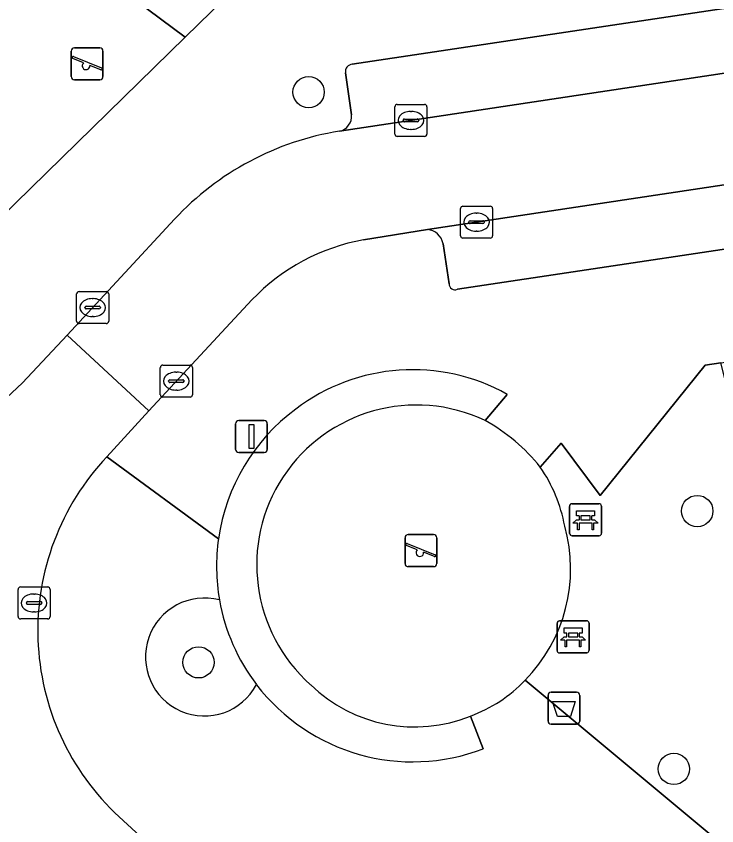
# Model space of a CAD drawing. Extents: x 159279 to 160377, y 384531 to 385888.
# Drawn here: x 159698.69 to 159720.57, y 384871.73 to 384897.02 of the extents above; entities that cross this region are included whole.
import ezdxf

# ---------------------------------------------------------------- set-up
doc = ezdxf.new("R2010")
doc.units = 0
for name, color, linetype in [('IMGEO_Afvalbak', 7, 'Continuous'), ('IMGEO_Bank', 7, 'Continuous'), ('IMGEO_Boom', 7, 'Continuous'), ('IMGEO_Groenvoorziening', 7, 'Continuous'), ('IMGEO_Haag', 7, 'Continuous'), ('IMGEO_Kolk', 7, 'Continuous'), ('IMGEO_Lichtmast', 7, 'Continuous'), ('IMGEO_Parkeervlak_open', 7, 'Continuous'), ('IMGEO_Rijbaan_lokaal_open', 7, 'Continuous'), ('IMGEO_Speelvoorziening', 7, 'Continuous'), ('IMGEO_Terreindeel_zand', 7, 'Continuous'), ('IMGEO_Voetpad_open', 7, 'Continuous')]:
    doc.layers.add(name, color=color, linetype=linetype)

msp = doc.modelspace()

# ---------------------------------------------------------------- linework, layer by layer
at = {"layer": 'IMGEO_Afvalbak'}
for p, q in [((159715.3, 384875.003), (159715.3, 384875.803)), ((159715.3, 384875.803), (159715.3, 384875.003)), ((159715.4, 384875.903), (159716.19, 384875.903)), ((159716.19, 384875.903), (159715.4, 384875.903)), ((159716.29, 384875.803), (159716.29, 384875.003)), ((159716.29, 384875.003), (159716.29, 384875.803)), ((159716.19, 384874.903), (159715.4, 384874.903)), ((159715.4, 384874.903), (159716.19, 384874.903))]:
    msp.add_line(p, q, dxfattribs=at)
msp.add_lwpolyline([(159715.443, 384875.617), (159716.147, 384875.617), (159715.998, 384875.147), (159715.592, 384875.147), (159715.443, 384875.617)], dxfattribs=at)
for centre, start, end in [((159715.4, 384875.803), 90, 180), ((159715.4, 384875.803), 90, 180), ((159716.19, 384875.803), 0, 90), ((159716.19, 384875.803), 360, 90), ((159715.4, 384875.003), 180, 270), ((159715.4, 384875.003), 180, 270), ((159716.19, 384875.003), 270, 0), ((159716.19, 384875.003), 270, 0)]:
    msp.add_arc(centre, 0.1, start, end, dxfattribs=at)
at = {"layer": 'IMGEO_Bank'}
for p, q in [((159715.971, 384880.865), (159715.971, 384881.706)), ((159715.971, 384881.706), (159715.971, 384880.865)), ((159716.046, 384881.79), (159716.887, 384881.79)), ((159716.887, 384881.79), (159716.046, 384881.79)), ((159716.971, 384881.715), (159716.971, 384880.874)), ((159716.971, 384880.874), (159716.971, 384881.715)), ((159716.28, 384881.296), (159716.28, 384881.402)), ((159716.324, 384881.402), (159716.324, 384881.296)), ((159716.612, 384881.408), (159716.33, 384881.408)), ((159716.618, 384881.296), (159716.618, 384881.402)), ((159716.662, 384881.402), (159716.662, 384881.296)), ((159716.668, 384881.188), (159716.275, 384881.188)), ((159716.33, 384881.29), (159716.612, 384881.29)), ((159716.896, 384880.79), (159716.055, 384880.79)), ((159716.055, 384880.79), (159716.896, 384880.79)), ((159715.583, 384877.208), (159715.583, 384878.049)), ((159715.583, 384878.049), (159715.583, 384877.208)), ((159715.658, 384878.133), (159716.499, 384878.133)), ((159716.499, 384878.133), (159715.658, 384878.133)), ((159716.583, 384878.058), (159716.583, 384877.217)), ((159716.583, 384877.217), (159716.583, 384878.058)), ((159716.28, 384877.531), (159715.887, 384877.531)), ((159715.892, 384877.639), (159715.892, 384877.745)), ((159715.936, 384877.745), (159715.936, 384877.639)), ((159716.224, 384877.751), (159715.942, 384877.751)), ((159715.942, 384877.633), (159716.224, 384877.633)), ((159716.23, 384877.639), (159716.23, 384877.745)), ((159716.274, 384877.745), (159716.274, 384877.639)), ((159716.508, 384877.133), (159715.667, 384877.133)), ((159715.667, 384877.133), (159716.508, 384877.133))]:
    msp.add_line(p, q, dxfattribs=at)
for points in [[(159716.274, 384881.408), (159716.188, 384881.408), (159716.188, 384881.569), (159716.751, 384881.569), (159716.751, 384881.408), (159716.668, 384881.408)], [(159716.218, 384881.188), (159716.076, 384881.188), (159716.188, 384881.29), (159716.274, 384881.29)], [(159716.268, 384881.181), (159716.268, 384880.974), (159716.225, 384880.974), (159716.225, 384881.181)], [(159716.668, 384881.29), (159716.751, 384881.29), (159716.863, 384881.188), (159716.724, 384881.188)], [(159716.718, 384881.181), (159716.718, 384880.974), (159716.674, 384880.974), (159716.674, 384881.181)], [(159715.886, 384877.751), (159715.8, 384877.751), (159715.8, 384877.912), (159716.363, 384877.912), (159716.363, 384877.751), (159716.28, 384877.751)], [(159715.83, 384877.531), (159715.688, 384877.531), (159715.8, 384877.633), (159715.886, 384877.633)], [(159716.28, 384877.633), (159716.363, 384877.633), (159716.475, 384877.531), (159716.336, 384877.531)], [(159715.88, 384877.524), (159715.88, 384877.317), (159715.837, 384877.317), (159715.837, 384877.524)], [(159716.33, 384877.524), (159716.33, 384877.317), (159716.286, 384877.317), (159716.286, 384877.524)]]:
    msp.add_lwpolyline(points, dxfattribs=at)
for centre, radius, start, end in [((159716.049, 384881.712), 0.0779, 92.4484, 184.2845), ((159716.049, 384881.712), 0.0779, 92.4484, 184.2845), ((159716.893, 384881.712), 0.0779, 2.4484, 94.2845), ((159716.893, 384881.712), 0.0779, 2.4484, 94.2845), ((159716.273, 384881.401), 0.00671, 2.8957, 87.1043), ((159716.33, 384881.401), 0.00671, 92.8957, 177.1043), ((159716.612, 384881.401), 0.00671, 2.8957, 87.1043), ((159716.669, 384881.401), 0.00671, 92.8957, 177.1043), ((159716.218, 384881.181), 0.00671, 2.8957, 87.1043), ((159716.275, 384881.181), 0.00671, 92.8957, 177.1043), ((159716.273, 384881.297), 0.00671, 272.8957, 357.1043), ((159716.33, 384881.297), 0.00671, 182.8957, 267.1043), ((159716.612, 384881.297), 0.00671, 272.8957, 357.1043), ((159716.669, 384881.297), 0.00671, 182.8957, 267.1043), ((159716.667, 384881.181), 0.00671, 2.8957, 87.1043), ((159716.724, 384881.181), 0.00671, 92.8957, 177.1043), ((159716.049, 384880.868), 0.0779, 182.4484, 274.2845), ((159716.049, 384880.868), 0.0779, 182.4484, 274.2845), ((159716.893, 384880.868), 0.0779, 272.4484, 4.2845), ((159716.893, 384880.868), 0.0779, 272.4484, 4.2845), ((159715.661, 384878.055), 0.0779, 92.4484, 184.2845), ((159715.661, 384878.055), 0.0779, 92.4484, 184.2845), ((159716.505, 384878.055), 0.0779, 2.4484, 94.2845), ((159716.505, 384878.055), 0.0779, 2.4484, 94.2845), ((159715.83, 384877.524), 0.00671, 2.8957, 87.1043), ((159715.887, 384877.524), 0.00671, 92.8957, 177.1043), ((159715.885, 384877.744), 0.00671, 2.8957, 87.1043), ((159715.885, 384877.64), 0.00671, 272.8957, 357.1043), ((159715.942, 384877.744), 0.00671, 92.8957, 177.1043), ((159715.942, 384877.64), 0.00671, 182.8957, 267.1043), ((159716.224, 384877.744), 0.00671, 2.8957, 87.1043), ((159716.224, 384877.64), 0.00671, 272.8957, 357.1043), ((159716.281, 384877.744), 0.00671, 92.8957, 177.1043), ((159716.281, 384877.64), 0.00671, 182.8957, 267.1043), ((159716.279, 384877.524), 0.00671, 2.8957, 87.1043), ((159716.336, 384877.524), 0.00671, 92.8957, 177.1043), ((159715.661, 384877.211), 0.0779, 182.4484, 274.2845), ((159715.661, 384877.211), 0.0779, 182.4484, 274.2845), ((159716.505, 384877.211), 0.0779, 272.4484, 4.2845), ((159716.505, 384877.211), 0.0779, 272.4484, 4.2845)]:
    msp.add_arc(centre, radius, start, end, dxfattribs=at)
at = {"layer": 'IMGEO_Boom'}
for centre in [(159707.823, 384894.647), (159719.961, 384881.562), (159704.383, 384876.836), (159719.231, 384873.505)]:
    msp.add_circle(centre, 0.489, dxfattribs=at)
at = {"layer": 'IMGEO_Groenvoorziening'}
for points in [[(159697.208, 384889.759), (159703.964, 384896.367), (159696.611, 384901.831)], [(159714.581, 384876.276), (159721.77, 384870.297), (159722.464, 384873.074), (159722.464, 384876.729), (159721.754, 384882.061), (159720.694, 384886.187), (159720.212, 384886.116), (159716.924, 384882.046), (159715.715, 384883.687), (159715.058, 384882.934)], [(159713.336, 384884.39), (159714.027, 384885.206)], [(159713.275, 384874.136), (159712.88, 384875.159)]]:
    msp.add_lwpolyline(points, dxfattribs=at)
for centre, radius, start, end in [((159711.074, 384879.933), 6.043, 60.7483, 127.2158), ((159711.196, 384879.877), 4.995, 64.6343, 228.4933), ((159711.055, 384879.837), 6.109, 126.5242, 171.8986), ((159711.082, 384880.204), 4.823, 10.6287, 34.4694), ((159711.044, 384879.756), 4.962, 315.4644, 15.6475), ((159711.05, 384879.839), 6.104, 171.9066, 189.9492), ((159704.568, 384877.003), 1.842, 75.2229, 332.029), ((159711.052, 384879.839), 6.106, 189.9523, 217.2997), ((159711.052, 384879.839), 6.106, 189.9523, 217.2997), ((159711.077, 384879.879), 6.15, 217.4612, 290.9454), ((159711.133, 384879.481), 4.662, 225.853, 292.0085)]:
    msp.add_arc(centre, radius, start, end, dxfattribs=at)
at = {"layer": 'IMGEO_Haag'}
for points in [[(159713.336, 384884.39), (159714.027, 384885.206)], [(159713.275, 384874.136), (159712.88, 384875.159)]]:
    msp.add_lwpolyline(points, dxfattribs=at)
for centre, radius, start, end in [((159711.074, 384879.933), 6.043, 60.7483, 127.2158), ((159711.196, 384879.877), 4.995, 64.6343, 228.4933), ((159711.055, 384879.837), 6.109, 126.5242, 171.8986), ((159711.05, 384879.839), 6.104, 171.9066, 189.9492), ((159711.052, 384879.839), 6.106, 189.9523, 217.2997), ((159711.077, 384879.879), 6.15, 217.4612, 290.9454), ((159711.133, 384879.481), 4.662, 225.853, 292.0085)]:
    msp.add_arc(centre, radius, start, end, dxfattribs=at)
at = {"layer": 'IMGEO_Kolk'}
for p, q in [((159710.593, 384894.264), (159711.445, 384894.264)), ((159710.518, 384893.338), (159710.518, 384894.19)), ((159711.006, 384894.044), (159711.031, 384894.044)), ((159711.519, 384894.19), (159711.519, 384893.338)), ((159710.777, 384893.758), (159710.777, 384893.77)), ((159711.215, 384893.721), (159710.817, 384893.721)), ((159710.82, 384893.807), (159711.218, 384893.807)), ((159711.261, 384893.77), (159711.261, 384893.758)), ((159711.029, 384893.484), (159711.004, 384893.484)), ((159711.445, 384893.264), (159710.593, 384893.264)), ((159712.567, 384890.159), (159712.567, 384891.011)), ((159712.642, 384891.085), (159713.494, 384891.085)), ((159713.568, 384891.011), (159713.568, 384890.159)), ((159713.055, 384890.865), (159713.08, 384890.865)), ((159712.826, 384890.579), (159712.826, 384890.591)), ((159713.264, 384890.542), (159712.866, 384890.542)), ((159712.869, 384890.628), (159713.267, 384890.628)), ((159713.31, 384890.591), (159713.31, 384890.579)), ((159713.078, 384890.305), (159713.053, 384890.305)), ((159713.494, 384890.085), (159712.642, 384890.085)), ((159700.651, 384888.417), (159701.503, 384888.417)), ((159700.576, 384887.491), (159700.576, 384888.343)), ((159701.064, 384888.197), (159701.089, 384888.197)), ((159701.577, 384888.343), (159701.577, 384887.491)), ((159700.835, 384887.911), (159700.835, 384887.923)), ((159700.878, 384887.96), (159701.276, 384887.96)), ((159701.319, 384887.923), (159701.319, 384887.911)), ((159701.273, 384887.874), (159700.875, 384887.874)), ((159701.503, 384887.417), (159700.651, 384887.417)), ((159701.087, 384887.637), (159701.062, 384887.637)), ((159703.19, 384885.194), (159703.19, 384886.046)), ((159703.265, 384886.12), (159704.117, 384886.12)), ((159703.678, 384885.9), (159703.703, 384885.9)), ((159704.191, 384886.046), (159704.191, 384885.194)), ((159703.449, 384885.614), (159703.449, 384885.626)), ((159703.492, 384885.663), (159703.89, 384885.663)), ((159703.933, 384885.626), (159703.933, 384885.614)), ((159703.887, 384885.577), (159703.489, 384885.577)), ((159704.117, 384885.12), (159703.265, 384885.12)), ((159703.701, 384885.34), (159703.676, 384885.34)), ((159698.746, 384878.264), (159698.746, 384879.116)), ((159698.821, 384879.19), (159699.673, 384879.19)), ((159699.747, 384879.116), (159699.747, 384878.264)), ((159699.234, 384878.97), (159699.259, 384878.97)), ((159699.005, 384878.684), (159699.005, 384878.696)), ((159699.443, 384878.647), (159699.045, 384878.647)), ((159699.048, 384878.733), (159699.446, 384878.733)), ((159699.489, 384878.696), (159699.489, 384878.684)), ((159699.257, 384878.41), (159699.232, 384878.41)), ((159699.673, 384878.19), (159698.821, 384878.19))]:
    msp.add_line(p, q, dxfattribs=at)
for points in [[(159710.593, 384894.264), (159711.445, 384894.264)], [(159710.518, 384893.338), (159710.518, 384894.19)], [(159711.519, 384894.19), (159711.519, 384893.338)], [(159711.445, 384893.264), (159710.593, 384893.264)], [(159712.567, 384890.159), (159712.567, 384891.011)], [(159712.642, 384891.085), (159713.494, 384891.085)], [(159713.568, 384891.011), (159713.568, 384890.159)], [(159713.494, 384890.085), (159712.642, 384890.085)], [(159700.651, 384888.417), (159701.503, 384888.417)], [(159700.576, 384887.491), (159700.576, 384888.343)], [(159701.577, 384888.343), (159701.577, 384887.491)], [(159701.503, 384887.417), (159700.651, 384887.417)], [(159703.19, 384885.194), (159703.19, 384886.046)], [(159703.265, 384886.12), (159704.117, 384886.12)], [(159704.191, 384886.046), (159704.191, 384885.194)], [(159704.117, 384885.12), (159703.265, 384885.12)], [(159698.746, 384878.264), (159698.746, 384879.116)], [(159698.821, 384879.19), (159699.673, 384879.19)], [(159699.747, 384879.116), (159699.747, 384878.264)], [(159699.673, 384878.19), (159698.821, 384878.19)]]:
    msp.add_lwpolyline(points, dxfattribs=at)
for centre, radius, start, end in [((159710.595, 384894.188), 0.0765, 91.552, 178.448), ((159710.595, 384894.188), 0.0765, 91.552, 178.448), ((159711.443, 384894.188), 0.0765, 1.552, 88.448), ((159711.443, 384894.188), 0.0765, 1.552, 88.448), ((159710.817, 384893.767), 0.0403, 85.8775, 175.7526), ((159710.814, 384893.757), 0.0366, 178.938, 274.7102), ((159711.218, 384893.764), 0.043, 264.8664, 352.4533), ((159711.222, 384893.769), 0.0386, 1.7309, 96.639), ((159710.595, 384893.34), 0.0765, 181.552, 268.448), ((159710.595, 384893.34), 0.0765, 181.552, 268.448), ((159711.443, 384893.34), 0.0765, 271.552, 358.448), ((159711.443, 384893.34), 0.0765, 271.552, 358.448), ((159712.644, 384891.009), 0.0765, 91.552, 178.448), ((159712.644, 384891.009), 0.0765, 91.552, 178.448), ((159713.492, 384891.009), 0.0765, 1.552, 88.448), ((159713.492, 384891.009), 0.0765, 1.552, 88.448), ((159712.866, 384890.588), 0.0403, 85.8775, 175.7526), ((159712.863, 384890.578), 0.0366, 178.938, 274.7102), ((159713.267, 384890.585), 0.043, 264.8664, 352.4533), ((159713.271, 384890.59), 0.0386, 1.7309, 96.639), ((159712.644, 384890.161), 0.0765, 181.552, 268.448), ((159712.644, 384890.161), 0.0765, 181.552, 268.448), ((159713.492, 384890.161), 0.0765, 271.552, 358.448), ((159713.492, 384890.161), 0.0765, 271.552, 358.448), ((159700.653, 384888.341), 0.0765, 91.552, 178.448), ((159700.653, 384888.341), 0.0765, 91.552, 178.448), ((159701.501, 384888.341), 0.0765, 1.552, 88.448), ((159701.501, 384888.341), 0.0765, 1.552, 88.448), ((159700.875, 384887.92), 0.0403, 85.8775, 175.7526), ((159700.872, 384887.91), 0.0366, 178.938, 274.7102), ((159701.276, 384887.917), 0.043, 264.8664, 352.4533), ((159701.28, 384887.922), 0.0386, 1.7309, 96.639), ((159700.653, 384887.493), 0.0765, 181.552, 268.448), ((159700.653, 384887.493), 0.0765, 181.552, 268.448), ((159701.501, 384887.493), 0.0765, 271.552, 358.448), ((159701.501, 384887.493), 0.0765, 271.552, 358.448), ((159703.267, 384886.044), 0.0765, 91.552, 178.448), ((159703.267, 384886.044), 0.0765, 91.552, 178.448), ((159704.115, 384886.044), 0.0765, 1.552, 88.448), ((159704.115, 384886.044), 0.0765, 1.552, 88.448), ((159703.489, 384885.623), 0.0403, 85.8775, 175.7526), ((159703.894, 384885.625), 0.0386, 1.7309, 96.639), ((159703.486, 384885.613), 0.0366, 178.938, 274.7102), ((159703.89, 384885.62), 0.043, 264.8664, 352.4533), ((159703.267, 384885.196), 0.0765, 181.552, 268.448), ((159703.267, 384885.196), 0.0765, 181.552, 268.448), ((159704.115, 384885.196), 0.0765, 271.552, 358.448), ((159704.115, 384885.196), 0.0765, 271.552, 358.448), ((159698.823, 384879.114), 0.0765, 91.552, 178.448), ((159698.823, 384879.114), 0.0765, 91.552, 178.448), ((159699.671, 384879.114), 0.0765, 1.552, 88.448), ((159699.671, 384879.114), 0.0765, 1.552, 88.448), ((159699.045, 384878.693), 0.0403, 85.8775, 175.7526), ((159699.042, 384878.683), 0.0366, 178.938, 274.7102), ((159699.446, 384878.69), 0.043, 264.8664, 352.4533), ((159699.45, 384878.695), 0.0386, 1.7309, 96.639), ((159698.823, 384878.266), 0.0765, 181.552, 268.448), ((159698.823, 384878.266), 0.0765, 181.552, 268.448), ((159699.671, 384878.266), 0.0765, 271.552, 358.448), ((159699.671, 384878.266), 0.0765, 271.552, 358.448)]:
    msp.add_arc(centre, radius, start, end, dxfattribs=at)
for centre, major_axis, ratio, start_param, end_param in [((159711.005, 384893.764), (-0.387, 0.002), 0.722429, 4.712389, 7.853982), ((159711.03, 384893.764), (-0.39, 0.002), 0.717154, 1.570796, 4.712389), ((159713.054, 384890.585), (-0.387, 0.002), 0.722429, 4.712389, 7.853982), ((159713.079, 384890.585), (-0.39, 0.002), 0.717154, 1.570796, 4.712389), ((159701.063, 384887.917), (-0.387, 0.002), 0.722429, 4.712389, 7.853982), ((159701.088, 384887.917), (-0.39, 0.002), 0.717154, 1.570796, 4.712389), ((159703.677, 384885.62), (-0.387, 0.002), 0.722429, 4.712389, 7.853982), ((159703.702, 384885.62), (-0.39, 0.002), 0.717154, 1.570796, 4.712389), ((159699.233, 384878.69), (-0.387, 0.002), 0.722429, 4.712389, 7.853982), ((159699.258, 384878.69), (-0.39, 0.002), 0.717154, 1.570796, 4.712389)]:
    msp.add_ellipse(centre, major_axis=major_axis, ratio=ratio, start_param=start_param, end_param=end_param, dxfattribs=at)
at = {"layer": 'IMGEO_Lichtmast'}
for p, q in [((159705.642, 384884.388), (159706.432, 384884.388)), ((159706.432, 384884.388), (159705.642, 384884.388)), ((159705.542, 384883.488), (159705.542, 384884.288)), ((159705.542, 384884.288), (159705.542, 384883.488)), ((159706.532, 384884.288), (159706.532, 384883.488)), ((159706.532, 384883.488), (159706.532, 384884.288)), ((159706.432, 384883.388), (159705.642, 384883.388)), ((159705.642, 384883.388), (159706.432, 384883.388))]:
    msp.add_line(p, q, dxfattribs=at)
msp.add_lwpolyline([(159705.962, 384884.263), (159706.112, 384884.263), (159706.112, 384883.513), (159705.962, 384883.513), (159705.962, 384884.263)], dxfattribs=at)
for centre, start, end in [((159705.642, 384884.288), 90, 180), ((159705.642, 384884.288), 90, 180), ((159706.432, 384884.288), 0, 90), ((159706.432, 384884.288), 360, 90), ((159705.642, 384883.488), 180, 270), ((159705.642, 384883.488), 180, 270), ((159706.432, 384883.488), 270, 0), ((159706.432, 384883.488), 270, 0)]:
    msp.add_arc(centre, 0.1, start, end, dxfattribs=at)
at = {"layer": 'IMGEO_Parkeervlak_open'}
for points in [[(159736.842, 384899.677), (159709.185, 384895.515)], [(159708.784, 384893.426), (159737.874, 384897.82)], [(159708.973, 384895.253), (159709.162, 384893.939)], [(159740.303, 384894.685), (159711.534, 384890.354)], [(159712.469, 384888.488), (159725.392, 384890.429), (159740.192, 384892.651), (159739.912, 384894.24)], [(159712.02, 384889.912), (159712.209, 384888.661)]]:
    msp.add_lwpolyline(points, dxfattribs=at)
for centre, radius, start, end in [((159709.198, 384895.288), 0.228, 93.2345, 188.8087), ((159708.687, 384893.893), 0.477, 281.7414, 5.4899), ((159711.49, 384889.818), 0.538, 10.1, 85.3291), ((159712.397, 384888.662), 0.188, 180.1787, 292.5429)]:
    msp.add_arc(centre, radius, start, end, dxfattribs=at)
at = {"layer": 'IMGEO_Rijbaan_lokaal_open'}
for points in [[(159743.377, 384895.154), (159763.958, 384898.242), (159763.502, 384901.673), (159747.895, 384899.326), (159737.874, 384897.82), (159708.784, 384893.426)], [(159709.541, 384890.034), (159711.534, 384890.354), (159740.303, 384894.685), (159743.377, 384895.154)], [(159703.634, 384890.68), (159700.283, 384887.059), (159702.829, 384884.693), (159706.052, 384888.16)], [(159687.543, 384885.454), (159682.574, 384890.463), (159679.004, 384886.957), (159681.234, 384884.662), (159684.025, 384881.864), (159690.633, 384875.64), (159692.193, 384874.179), (159699.492, 384867.526), (159702.817, 384871.167), (159701.903, 384872.007)], [(159701.52, 384883.259), (159702.829, 384884.693), (159700.283, 384887.059), (159698.888, 384885.566), (159698.39, 384885.102)]]:
    msp.add_lwpolyline(points, dxfattribs=at)
for centre, radius, start, end in [((159710.207, 384884.556), 8.983, 99.111, 137.0224), ((159710.682, 384883.724), 6.412, 100.2535, 136.2285), ((159707.289, 384877.823), 7.927, 136.7039, 227.1951)]:
    msp.add_arc(centre, radius, start, end, dxfattribs=at)
at = {"layer": 'IMGEO_Speelvoorziening'}
for p, q in [((159700.509, 384896.031), (159701.299, 384896.031)), ((159701.299, 384896.031), (159700.509, 384896.031)), ((159700.409, 384895.131), (159700.409, 384895.931)), ((159700.409, 384895.931), (159700.409, 384895.131)), ((159700.478, 384895.756), (159701.354, 384895.403)), ((159701.399, 384895.931), (159701.399, 384895.131)), ((159701.399, 384895.131), (159701.399, 384895.931)), ((159700.792, 384895.559), (159700.453, 384895.696)), ((159701.33, 384895.343), (159700.99, 384895.48)), ((159701.299, 384895.031), (159700.509, 384895.031)), ((159700.509, 384895.031), (159701.299, 384895.031)), ((159710.934, 384880.825), (159711.724, 384880.825)), ((159711.724, 384880.825), (159710.934, 384880.825)), ((159710.834, 384879.925), (159710.834, 384880.725)), ((159710.834, 384880.725), (159710.834, 384879.925)), ((159711.824, 384880.725), (159711.824, 384879.925)), ((159711.824, 384879.925), (159711.824, 384880.725)), ((159711.217, 384880.353), (159710.878, 384880.49)), ((159710.903, 384880.55), (159711.779, 384880.197)), ((159711.755, 384880.137), (159711.415, 384880.274)), ((159711.724, 384879.825), (159710.934, 384879.825)), ((159710.934, 384879.825), (159711.724, 384879.825))]:
    msp.add_line(p, q, dxfattribs=at)
for centre, radius, start, end in [((159700.509, 384895.931), 0.1, 90, 180), ((159700.509, 384895.931), 0.1, 90, 180), ((159701.299, 384895.931), 0.1, 0, 90), ((159701.299, 384895.931), 0.1, 360, 90), ((159700.466, 384895.726), 0.0327, 68.078, 248.078), ((159700.871, 384895.469), 0.12, 130.9928, 5.1632), ((159701.342, 384895.373), 0.0327, 248.078, 68.078), ((159700.509, 384895.131), 0.1, 180, 270), ((159700.509, 384895.131), 0.1, 180, 270), ((159701.299, 384895.131), 0.1, 270, 0), ((159701.299, 384895.131), 0.1, 270, 0), ((159710.934, 384880.725), 0.1, 90, 180), ((159710.934, 384880.725), 0.1, 90, 180), ((159711.724, 384880.725), 0.1, 0, 90), ((159711.724, 384880.725), 0.1, 360, 90), ((159710.891, 384880.52), 0.0327, 68.078, 248.078), ((159711.296, 384880.263), 0.12, 130.9928, 5.1632), ((159711.767, 384880.167), 0.0327, 248.078, 68.078), ((159710.934, 384879.925), 0.1, 180, 270), ((159710.934, 384879.925), 0.1, 180, 270), ((159711.724, 384879.925), 0.1, 270, 0), ((159711.724, 384879.925), 0.1, 270, 0)]:
    msp.add_arc(centre, radius, start, end, dxfattribs=at)
at = {"layer": 'IMGEO_Terreindeel_zand'}
for centre, radius, start, end in [((159711.196, 384879.877), 4.995, 64.6343, 228.4933), ((159710.527, 384879.321), 5.795, 38.5648, 61.0042), ((159711.082, 384880.204), 4.823, 10.6287, 34.4694), ((159711.044, 384879.756), 4.962, 315.4644, 15.6475), ((159711.378, 384879.3), 4.405, 289.9366, 316.647), ((159711.133, 384879.481), 4.662, 225.853, 292.0085)]:
    msp.add_arc(centre, radius, start, end, dxfattribs=at)
at = {"layer": 'IMGEO_Voetpad_open'}
msp.add_lwpolyline([(159705.613, 384897.977), (159697.105, 384904.257), (159695.735, 384902.481), (159696.611, 384901.831), (159703.964, 384896.367)], close=True, dxfattribs=at)
for points in [[(159712.108, 384901.21), (159709.133, 384900.743), (159708.256, 384900.166), (159707.111, 384899.413), (159705.613, 384897.977), (159703.964, 384896.367), (159697.208, 384889.759)], [(159709.185, 384895.515), (159736.842, 384899.677)], [(159715.058, 384882.934), (159715.715, 384883.687), (159716.924, 384882.046), (159720.212, 384886.116), (159720.694, 384886.187), (159724.158, 384886.7), (159738.002, 384889.005), (159738.26, 384889.008), (159748.434, 384890.525), (159754.797, 384891.464), (159756.301, 384891.707), (159756.162, 384892.647), (159761.629, 384893.459), (159766.764, 384894.222), (159772.024, 384895.003), (159777.274, 384895.783), (159782.479, 384896.556), (159787.883, 384897.359), (159793.086, 384898.132), (159798.289, 384898.905)], [(159709.162, 384893.939), (159708.973, 384895.253)], [(159739.912, 384894.24), (159740.192, 384892.651), (159725.392, 384890.429), (159712.469, 384888.488)], [(159693.444, 384890.083), (159693.565, 384889.93), (159698.39, 384885.102), (159698.888, 384885.566), (159700.283, 384887.059), (159703.634, 384890.68)], [(159711.534, 384890.354), (159709.541, 384890.034)], [(159712.209, 384888.661), (159712.02, 384889.912)], [(159706.052, 384888.16), (159702.829, 384884.693), (159701.52, 384883.259), (159705.007, 384880.698)], [(159714.027, 384885.206), (159713.336, 384884.39)], [(159705.007, 384880.698), (159701.52, 384883.259)], [(159735.009, 384846.557), (159736.472, 384845.359), (159739.694, 384848.972), (159742.158, 384851.928), (159742.843, 384852.727), (159739.576, 384855.526), (159736.591, 384858.085), (159732.339, 384857.432), (159732.111, 384858.871), (159731.988, 384859.675), (159730.644, 384859.469), (159730.244, 384862.078), (159725.46, 384867.229), (159721.77, 384870.297), (159714.581, 384876.276)], [(159712.88, 384875.159), (159713.275, 384874.136)], [(159701.903, 384872.007), (159702.817, 384871.167), (159707.433, 384867.104)]]:
    msp.add_lwpolyline(points, dxfattribs=at)
for centre, radius, start, end in [((159709.198, 384895.288), 0.228, 93.2345, 188.8087), ((159708.687, 384893.893), 0.477, 281.7414, 5.4899), ((159710.207, 384884.556), 8.983, 99.111, 137.0224), ((159711.49, 384889.818), 0.538, 10.1, 85.3291), ((159710.682, 384883.724), 6.412, 100.2535, 136.2285), ((159712.397, 384888.662), 0.188, 180.1787, 292.5429), ((159711.074, 384879.933), 6.043, 60.7483, 127.2158), ((159711.055, 384879.837), 6.109, 126.5242, 171.8986), ((159710.527, 384879.321), 5.795, 38.5648, 61.0042), ((159707.289, 384877.823), 7.927, 136.7039, 227.1951), ((159711.05, 384879.839), 6.104, 171.9066, 189.9492), ((159704.568, 384877.003), 1.842, 75.2229, 332.029), ((159711.378, 384879.3), 4.405, 289.9366, 316.647), ((159711.077, 384879.879), 6.15, 217.4612, 290.9454)]:
    msp.add_arc(centre, radius, start, end, dxfattribs=at)

doc.saveas('drawing.dxf')
